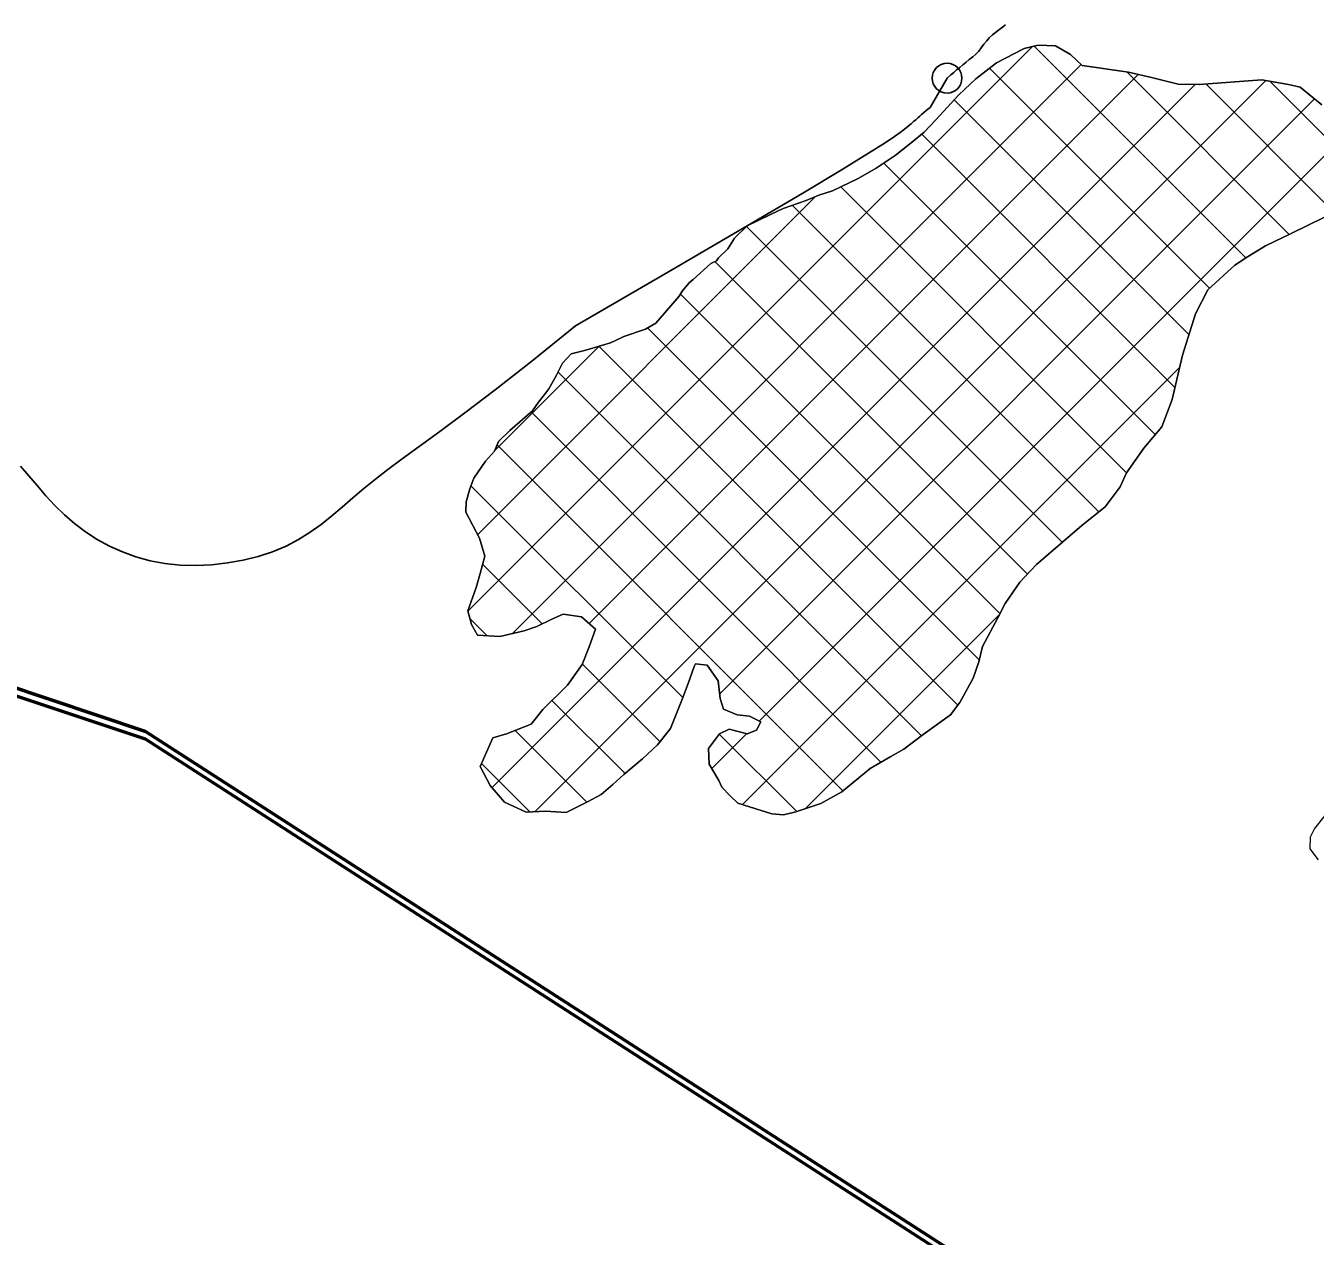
# Model space of a CAD drawing. Extents: x -1643653 to 4543381, y 1624270 to 13878484.
# Drawn here: x 696948 to 701278, y 8959279 to 8963343 of the extents above; entities that cross this region are included whole.
import ezdxf

# ---------------------------------------------------------------- set-up
doc = ezdxf.new("R2010")
doc.units = 0
doc.header["$LTSCALE"] = 200
doc.header["$PDMODE"] = 32
doc.header["$PDSIZE"] = 100
for name, color, linetype, lineweight in [('1', 7, 'Continuous', 13), ('24', 7, 'Continuous', 25), ('26', 7, 'Continuous', 106), ('27', 7, 'Continuous', 53), ('28', 7, 'Continuous', 53), ('29', 7, 'Continuous', 13)]:
    doc.layers.add(name, color=color, linetype=linetype, lineweight=lineweight)

msp = doc.modelspace()

# ---------------------------------------------------------------- linework, layer by layer
at = {"layer": '1', "lineweight": 25}
msp.add_spline([(814781, 9009175.5), (814787.2, 9009173.4), (814796.9, 9009173.4), (814799.4, 9009172.4), (814805.1, 9009174.5), (814805.6, 9009176.5), (814811.7, 9009179.5), (814811.7, 9009179.5), (814801.5, 9009181), (814790.7, 9009181.5), (814784.1, 9009183.1), (814777.4, 9009185.1), (814778.4, 9009175.5)], degree=3, dxfattribs=at)
at = {"layer": '24'}
for points in [[(700041.5, 8963166.7), (700054.1, 8963177.7), (700064, 8963185.6), (700073.8, 8963194.2), (700084.6, 8963202.9), (700095, 8963211.3), (700105, 8963219.5), (700116.4, 8963229.2), (700127.7, 8963238.5), (700137.7, 8963247.5), (700148, 8963257.9), (700156, 8963268.4), (700165.2, 8963280.8), (700174.8, 8963292.6), (700183.2, 8963302.4), (700193.8, 8963312.6), (700204.4, 8963320), (700214.7, 8963327.6), (700227.7, 8963337.5), (700238.2, 8963345.7)], [(699898.5, 8962995.8), (699910.6, 8963005.3), (699920.7, 8963013.6), (699929.3, 8963020.8), (699936.7, 8963027.2), (699943.4, 8963033.2), (699949.8, 8963038.9), (699956.1, 8963044.6), (699962.9, 8963050.6), (699970, 8963056.7), (699977.2, 8963062.6), (699984.7, 8963068.4), (700041.5, 8963166.7)], [(697228.5, 8961595.8), (697272, 8961576.2), (697317.5, 8961559.7), (697365.1, 8961546.7), (697414.7, 8961537.5), (697466.2, 8961532.2), (697518.9, 8961530.7), (697572.1, 8961533), (697625.2, 8961539), (697677.4, 8961548.3), (697728, 8961561), (697776.3, 8961577), (697821.6, 8961595.9), (697863.5, 8961617.8), (697902.4, 8961642.2), (697939.4, 8961668.8), (697975, 8961697.1), (698010.3, 8961726.9), (698045.9, 8961757.7), (698082.8, 8961789.2), (698121.7, 8961821), (698163.8, 8961853.2), (698211.8, 8961888.4), (698268.8, 8961929.7), (698337.7, 8961980.1), (698421.6, 8962042.7), (698523.6, 8962120.7), (698646.7, 8962217), (698794, 8962334.7), (698786.6, 8962331.2), (698794, 8962334.7), (699119.6, 8962524.1), (699370.6, 8962670.9), (699557.1, 8962781.1), (699689.6, 8962860.4), (699778.3, 8962914.5), (699833.4, 8962949.5), (699865.2, 8962970.9), (699884.1, 8962984.7), (699898.5, 8962995.8)], [(696929.9, 8961864), (696958.1, 8961831.5), (696986.4, 8961798.2), (697015.3, 8961765), (697045.4, 8961732.3), (697077.4, 8961700.9), (697111.7, 8961671.2), (697148.3, 8961643.6), (697187.3, 8961618.4), (697228.5, 8961595.8)]]:
    msp.add_lwpolyline(points, dxfattribs=at)
msp.add_spline([(695842.1, 8962251.3), (695941.2, 8962329.7), (696048.4, 8962395.7), (696135, 8962474.1), (696205.1, 8962540.1), (696341.1, 8962746.4), (696493.7, 8962973.3), (696629.8, 8963179.6), (697235.9, 8963930.5)], degree=3, dxfattribs=at)
msp.add_point((700041.5, 8963166.7), dxfattribs=at)
at = {"layer": '26'}
for points in [[(676174.9, 8960921), (676589.7, 8959851), (677298.5, 8959085), (677905.7, 8958370.4), (678108.1, 8958127.9), (678628.8, 8957871.5), (679175.3, 8957678.5), (679634.1, 8957740.2), (680271.7, 8957890.1), (680680.6, 8958130.1), (682556.7, 8958821.8), (683435.7, 8958881.7), (684580.7, 8958673.6), (685598.3, 8958453.2), (686374.5, 8958348.3), (687212.1, 8957836.1), (687682.2, 8957630.7), (688306.1, 8957615.5), (689591.9, 8957533.9), (690585.7, 8957606.1), (691389.1, 8957793.5), (691759.3, 8957957.3), (692919.9, 8958245), (693572, 8958700.2), (694136.4, 8959422.7), (694705.3, 8960908.2), (694927.7, 8961937.4), (695327.4, 8962800.5), (695494.2, 8963028.7), (696954.2, 8966672.4), (698159, 8968028.2), (699003.1, 8968647.8), (699373.7, 8968875.2), (699705.8, 8969051.9), (700930.8, 8969479.2), (701631.8, 8969565.3), (702395, 8969409.6), (703157, 8969037.7), (703804.2, 8968640.8), (704732, 8968306.3), (704974.2, 8968343.5), (705432.6, 8968328.9), (706400.3, 8968312.2), (707482.9, 8968320.5), (708005.4, 8968381.9), (708718.3, 8968340.8), (709660.3, 8968260.6), (710627.7, 8968180.3), (711187.5, 8968089), (711873, 8967704.7), (712851.5, 8967319.2), (713361.3, 8967393.4), (714238.5, 8967122.7), (715674, 8966506.4), (716373.4, 8966312.8), (717313.4, 8965902), (718673.1, 8965375), (719658.3, 8965140.1)], [(691088.7, 8957705.7), (691389.1, 8957793.5), (691759.3, 8957957.3), (692919.9, 8958245), (693572, 8958700.2), (694136.4, 8959422.7), (694705.3, 8960908.2), (694927.7, 8961937.4), (695327.4, 8962800.5), (695494.2, 8963028.7), (696954.2, 8966672.4), (698159, 8968028.2), (699003.1, 8968647.8), (699373.7, 8968875.2), (699705.8, 8969051.9), (700930.8, 8969479.2), (701631.8, 8969565.3), (702395, 8969409.6), (703157, 8969037.7), (703804.2, 8968640.8), (704732, 8968306.3), (704974.2, 8968343.5), (705432.6, 8968328.9), (706400.3, 8968312.2), (707482.9, 8968320.5), (708005.4, 8968381.9), (708718.3, 8968340.8), (709660.3, 8968260.6), (710627.7, 8968180.3), (711187.5, 8968089), (711873, 8967704.7), (712851.5, 8967319.2), (713361.3, 8967393.4), (714238.5, 8967122.7), (715674, 8966506.4), (716373.4, 8966312.8), (717313.4, 8965902), (718673.1, 8965375), (719658.3, 8965140.1)]]:
    msp.add_spline(points, degree=3, dxfattribs=at)
at = {"layer": '27'}
for points in [[(694975.7, 8962075.5), (696869.5, 8961133.9), (697349.9, 8960973.2), (703803.2, 8956817.2), (706318.2, 8956048.7)], [(703803.2, 8956817.2), (697349.9, 8960973.2), (696869.5, 8961133.9), (694975.7, 8962075.5)]]:
    msp.add_lwpolyline(points, dxfattribs=at)
msp.add_spline([(707482.9, 8968320.5), (706400.3, 8968312.2), (705432.6, 8968328.9), (704974.2, 8968343.5), (704732, 8968306.3), (703804.2, 8968640.8), (703157, 8969037.7), (702395, 8969409.6), (701631.8, 8969565.3), (700930.8, 8969479.2), (699705.8, 8969051.9), (699373.7, 8968875.2), (699003.1, 8968647.8), (698159, 8968028.2), (696954.2, 8966672.4), (695494.2, 8963028.7), (695327.4, 8962800.5), (694975.6, 8962075.5)], degree=3, dxfattribs=at)
at = {"layer": '28'}
for points in [[(703803.2, 8956817.2), (697349.9, 8960973.2), (696869.5, 8961133.9), (694975.7, 8962075.5), (694975.6, 8962075.5)], [(694975.7, 8962075.5), (696869.5, 8961133.9), (697349.9, 8960973.2), (703803.2, 8956817.2), (704507.1, 8956833.9), (704545.8, 8956841.3), (705332.5, 8957133.3), (705449.4, 8957176.7), (705509.2, 8957238.1), (705586.2, 8957463.2)], [(703803.2, 8956791.1), (697349.9, 8960947), (696869.5, 8961107.7), (694975.7, 8962049.3), (694975.6, 8962049.4)]]:
    msp.add_lwpolyline(points, dxfattribs=at)
msp.add_spline([(707482.9, 8968320.5), (706400.3, 8968312.2), (705432.6, 8968328.9), (704974.2, 8968343.5), (704732, 8968306.3), (703804.2, 8968640.8), (703157, 8969037.7), (702395, 8969409.6), (701631.8, 8969565.3), (700930.8, 8969479.2), (699705.8, 8969051.9), (699373.7, 8968875.2), (699003.1, 8968647.8), (698159, 8968028.2), (696954.2, 8966672.4), (695494.2, 8963028.7), (695327.4, 8962800.5), (694975.6, 8962075.5)], degree=3, dxfattribs=at)
at = {"layer": '29'}
for p, q in [((698432.6, 8961377.1), (700328.3, 8963272.9)), ((701045.4, 8962563.4), (700334.5, 8963274.3)), ((698582.5, 8961302.5), (700492.1, 8963212.1)), ((700923.1, 8962461.2), (700184.3, 8963200)), ((701190.9, 8962642.4), (700645.4, 8963187.9)), ((698513.7, 8960784.7), (700874.8, 8963145.8)), ((698657.5, 8960704), (701112.6, 8963159.1)), ((698840, 8961335.5), (700683.8, 8963179.4)), ((701338.5, 8962719.3), (700910.5, 8963147.3)), ((701466.3, 8962816), (701125.5, 8963156.8)), ((699278, 8961100), (701275.3, 8963097.3)), ((699410.6, 8961008.1), (701473.2, 8963070.7)), ((700854.3, 8962305.5), (700065.6, 8963094.2)), ((700807, 8962128.2), (699956.5, 8962978.8)), ((700740.9, 8961969.9), (699829, 8962881.8)), ((700644.5, 8961841.8), (699684.5, 8962801.8)), ((698465.2, 8961634.2), (699600.3, 8962769.4)), ((700551.5, 8961710.3), (699521.9, 8962739.9)), ((700428.6, 8961608.7), (699368.4, 8962668.9)), ((700311.4, 8961501.3), (699261.9, 8962550.8)), ((700219.6, 8961368.6), (699146.3, 8962441.9)), ((700149.6, 8961214.1), (699035.2, 8962328.5)), ((698523.1, 8961916.6), (698873.2, 8962266.7)), ((700077.8, 8961061.4), (698872.6, 8962266.6)), ((699355, 8960728), (700822.7, 8962195.6)), ((699955.7, 8960959), (698735, 8962179.8)), ((699819.7, 8960870.6), (698644.3, 8962046)), ((699692.1, 8960773.7), (698530.4, 8961935.3)), ((699153.9, 8961087.3), (698442.7, 8961798.5)), ((698682.2, 8961334.5), (698482.4, 8961534.3)), ((699565.5, 8960714), (700219.1, 8961367.6)), ((698497.5, 8961294.7), (698439, 8961353.2)), ((699077.6, 8960939.1), (698817, 8961199.7)), ((698960.1, 8960832), (698714.7, 8961077.5)), ((698831.4, 8960736.2), (698590.7, 8960977)), ((699251.1, 8960848.6), (699368.1, 8960965.6)), ((699536.9, 8960704.3), (699276.7, 8960964.5)), ((698640, 8960703.1), (698477.5, 8960865.6))]:
    msp.add_line(p, q, dxfattribs=at)
for points in [[(701300.2, 8963077.3), (701227.1, 8963136.3), (701187.8, 8963145.5), (701099.1, 8963161.6), (700888.3, 8963145.7), (700817.3, 8963146.3), (700728.7, 8963168.7), (700651.4, 8963187.1), (700495.5, 8963208.8), (700456.5, 8963245.9), (700406, 8963275.6), (700347.6, 8963277.4), (700300.6, 8963266.4), (700207.5, 8963217.7), (700138.5, 8963165), (700080.9, 8963111), (700004, 8963026.6), (699964.3, 8962985.1), (699920.9, 8962949.9), (699867.2, 8962907.3), (699803.4, 8962864.7), (699743.4, 8962829.7), (699656.7, 8962788.6), (699610.9, 8962773.8), (699568.9, 8962756.4), (699491.3, 8962729.1), (699449.2, 8962709.2), (699370.2, 8962670.6), (699327.4, 8962629.2), (699304.8, 8962593.7), (699274, 8962563.6), (699267.6, 8962553.5), (699248.5, 8962544.7), (699188.4, 8962490.7), (699175.6, 8962479.4), (699152.5, 8962451.7), (699142.2, 8962435.3), (699092.2, 8962377.3), (699064, 8962344.6), (699028.3, 8962324.6), (698955.7, 8962299.9), (698946.8, 8962294.9), (698911.1, 8962278.7), (698880.6, 8962268.8), (698828.4, 8962254.1), (698778.8, 8962241.8), (698750.6, 8962210.3), (698729.9, 8962169.9), (698704.1, 8962123.2), (698693.9, 8962110.6), (698669.5, 8962079.1), (698648.9, 8962050.1), (698573.5, 8961983.5), (698535.1, 8961947), (698522.1, 8961914.1), (698491.3, 8961881.4), (698452.7, 8961823.4), (698438.5, 8961788), (698426.7, 8961744.9), (698425.1, 8961709.4), (698471.3, 8961622.7), (698489.8, 8961561.6), (698474, 8961503.4), (698459.6, 8961456.6), (698432.3, 8961378.1), (698444.6, 8961332.3), (698464.6, 8961296.6), (698539.4, 8961292.2), (698620.8, 8961311.7), (698664.1, 8961325.3), (698713.8, 8961350.3), (698752, 8961367.7), (698814.1, 8961358.3), (698860.7, 8961317.2), (698839.9, 8961257.8)], [(699449.2, 8962709.2), (699491.3, 8962729.1), (699568.9, 8962756.4), (699610.9, 8962773.8), (699656.7, 8962788.6), (699743.4, 8962829.7), (699803.4, 8962864.7), (699867.2, 8962907.3), (699920.9, 8962949.9), (699964.3, 8962985.1), (700004, 8963026.6), (700080.9, 8963111), (700138.5, 8963165), (700207.5, 8963217.7), (700300.6, 8963266.4), (700347.6, 8963277.4), (700406, 8963275.6), (700456.5, 8963245.9), (700495.5, 8963208.8), (700651.4, 8963187.1), (700728.7, 8963168.7), (700817.3, 8963146.3), (700888.3, 8963145.7), (701099.1, 8963161.6), (701187.8, 8963145.5), (701227.1, 8963136.3), (701300.2, 8963077.3)], [(698692.8, 8960705.8), (698628.1, 8960702.5), (698554.8, 8960736.2), (698507, 8960792.5), (698473.3, 8960856.2), (698516.1, 8960952.3), (698561.9, 8960965.8), (698644.7, 8960998.1), (698684.4, 8961047.2), (698766.4, 8961129), (698816.5, 8961198.3), (698839.9, 8961257.8), (698860.7, 8961317.2), (698814.1, 8961358.3), (698752, 8961367.7), (698713.8, 8961350.3), (698664.1, 8961325.3), (698620.8, 8961311.7), (698539.4, 8961292.2), (698464.6, 8961296.6), (698444.6, 8961332.3), (698432.3, 8961378.1), (698459.6, 8961456.6), (698474, 8961503.4), (698489.8, 8961561.6), (698471.3, 8961622.7), (698425.1, 8961709.4), (698426.7, 8961744.9), (698438.5, 8961788), (698452.7, 8961823.4), (698491.3, 8961881.4), (698522.1, 8961914.1), (698535.1, 8961947), (698573.5, 8961983.5), (698648.9, 8962050.1), (698669.5, 8962079.1), (698693.9, 8962110.6), (698704.1, 8962123.2), (698729.9, 8962169.9), (698750.6, 8962210.3), (698778.8, 8962241.8), (698828.4, 8962254.1), (698880.6, 8962268.8), (698911.1, 8962278.7), (698946.8, 8962294.9), (698955.7, 8962299.9), (699028.3, 8962324.6), (699064, 8962344.6), (699092.2, 8962377.4), (699142.2, 8962435.3), (699152.5, 8962451.7), (699175.6, 8962479.4), (699188.4, 8962490.7), (699248.5, 8962544.7), (699267.6, 8962553.5), (699274, 8962563.6), (699304.8, 8962593.7), (699327.4, 8962629.2), (699370.2, 8962670.6), (699449.2, 8962709.2)], [(701309.5, 8962700.3), (701197.4, 8962645.5), (701110.7, 8962604.3), (701050.7, 8962566.8), (701008.6, 8962539.3), (700917.8, 8962456.3), (700876.4, 8962375.5), (700851.6, 8962297), (700832.1, 8962236.3), (700797.7, 8962088.1), (700762.7, 8961995.8), (700702.4, 8961924), (700644.5, 8961842), (700622.5, 8961795.2), (700572.5, 8961727.1), (700494.5, 8961664.4), (700430.5, 8961610.4), (700342.3, 8961533.8), (700285.9, 8961474.6), (700237.1, 8961402.7), (700212.5, 8961354.7), (700160.9, 8961258.7), (700147.8, 8961206.8), (700129.5, 8961152.4), (700084.4, 8961070.3), (700053.5, 8961028.7), (699961.6, 8960963.5), (699896.4, 8960913.4), (699853.1, 8960889.6), (699782.9, 8960849.6), (699688.3, 8960770.5), (699618.2, 8960731.8), (699534.2, 8960703.4), (699492.2, 8960693.6), (699452.9, 8960696.5), (699417.5, 8960708.2), (699339, 8960733), (699313.8, 8960756.1), (699284.9, 8960786.8), (699274.9, 8960808.5), (699242.4, 8960863.3), (699240.4, 8960916.7), (699277.6, 8960965.8), (699309.5, 8960980.7), (699370.3, 8960965), (699402.1, 8960977.4), (699416.3, 8961005.2), (699378.4, 8961024.6), (699336.5, 8961028.7), (699291, 8961048.2), (699279.9, 8961083.8), (699272.9, 8961143.5), (699236.5, 8961195.9), (699197.2, 8961200), (699192.1, 8961191.2), (699172.5, 8961134.3), (699150.4, 8961078.6), (699112.8, 8960983.8), (699069.2, 8960928.3), (699019.3, 8960881.8), (698956.6, 8960829.1), (698919.5, 8960795.1), (698879.9, 8960761.2), (698834, 8960737.5), (698762.6, 8960701.3), (698692.8, 8960705.8)], [(700342.3, 8961533.8), (700430.5, 8961610.4), (700494.5, 8961664.4), (700572.5, 8961727.1), (700622.5, 8961795.2), (700644.5, 8961842), (700702.4, 8961924), (700762.7, 8961995.8), (700797.7, 8962088.1), (700832.1, 8962236.3), (700851.6, 8962297), (700876.4, 8962375.5), (700917.8, 8962456.3), (701008.6, 8962539.3), (701050.7, 8962566.8), (701110.7, 8962604.3), (701197.4, 8962645.5), (701309.5, 8962700.3)], [(698839.9, 8961257.8), (698816.5, 8961198.3), (698766.4, 8961129), (698684.4, 8961047.2), (698644.7, 8960998.1), (698561.9, 8960965.8), (698516.1, 8960952.3), (698473.3, 8960856.2), (698507, 8960792.5), (698554.8, 8960736.2), (698628.1, 8960702.5), (698692.8, 8960705.8), (698762.6, 8960701.3), (698834, 8960737.5), (698879.9, 8960761.2), (698919.5, 8960795.1), (698956.6, 8960829.1), (699019.3, 8960881.8), (699069.2, 8960928.3), (699112.8, 8960983.8), (699150.4, 8961078.6), (699172.5, 8961134.3), (699192.1, 8961191.2), (699197.2, 8961200), (699236.5, 8961195.9), (699272.8, 8961143.5), (699279.9, 8961083.8), (699291, 8961048.2), (699336.5, 8961028.7), (699378.4, 8961024.6), (699416.3, 8961005.2), (699402.1, 8960977.4), (699370.2, 8960965), (699309.5, 8960980.8), (699277.6, 8960965.8), (699240.4, 8960916.6), (699242.4, 8960863.3), (699274.9, 8960808.5), (699284.9, 8960786.8), (699313.8, 8960756.1), (699339, 8960733), (699417.5, 8960708.2), (699452.9, 8960696.5), (699492.2, 8960693.6), (699534.2, 8960703.4), (699618.2, 8960731.8), (699688.3, 8960770.5), (699782.9, 8960849.6), (699853.1, 8960889.6), (699896.4, 8960913.4), (699961.6, 8960963.5), (700053.6, 8961028.7), (700084.4, 8961070.3), (700129.5, 8961152.4), (700147.8, 8961206.8), (700160.9, 8961258.7), (700212.5, 8961354.7), (700237.1, 8961402.7), (700285.9, 8961474.6), (700342.3, 8961533.8)], [(701336.4, 8960724.2), (701276.1, 8960647.3), (701260.6, 8960618.2), (701260.2, 8960578.9), (701287.8, 8960541.9)]]:
    msp.add_lwpolyline(points, dxfattribs=at)
at = {"layer": '29', "lineweight": 53}
msp.add_lwpolyline([(694975.7, 8962075.5), (696869.5, 8961133.9), (697349.9, 8960973.2), (703803.2, 8956817.2), (704507.1, 8956833.9)], dxfattribs=at)
msp.add_spline([(707482.9, 8968320.5), (706400.3, 8968312.2), (705432.6, 8968328.9), (704974.2, 8968343.5), (704732, 8968306.3), (703804.2, 8968640.8), (703157, 8969037.7), (702395, 8969409.6), (701631.8, 8969565.3), (700930.8, 8969479.2), (699705.8, 8969051.9), (699373.7, 8968875.2), (699003.1, 8968647.8), (698159, 8968028.2), (696954.2, 8966672.4), (695494.2, 8963028.7), (695327.4, 8962800.5), (694975.6, 8962075.5)], degree=3, dxfattribs=at)

doc.saveas('drawing.dxf')
